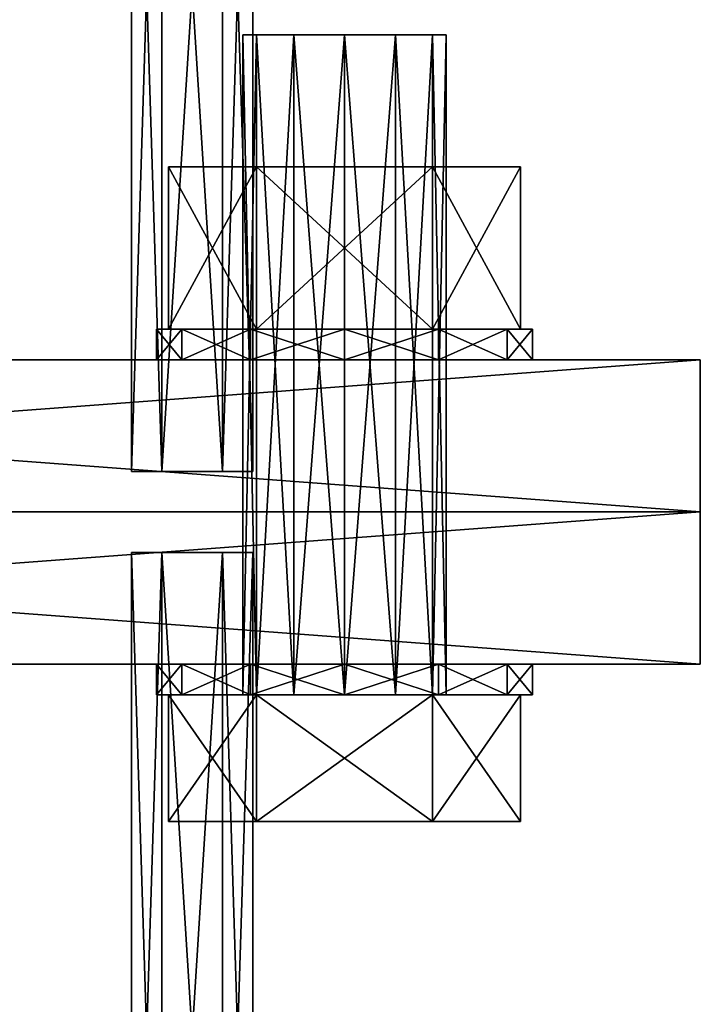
# Model space of a CAD drawing. Header units: millimetres. Extents: x 60485 to 71303, y 100 to 16900.
# Tile 779 of 1056: x 63233 to 63301, y 8451 to 8549. Entities that reach past the tile are written whole.
import ezdxf

# ---------------------------------------------------------------- set-up
doc = ezdxf.new("R2010")
doc.units = ezdxf.units.MM
for name, color, linetype in [('1', 7, 'Continuous'), ('13', 7, 'Continuous'), ('99', 7, 'Continuous')]:
    doc.layers.add(name, color=color, linetype=linetype)

msp = doc.modelspace()

# ---------------------------------------------------------------- meshes
at = {"layer": '1', "color": 7}
mesh = msp.add_polyface(dxfattribs=at)
corners = [(70799.993, 8399.999, 2949.999), (70799.993, 8399.999, -0.001), (62299.993, 8399.999, -0.001), (62299.993, 8399.999, 2949.999), (70799.993, 8599.999, -0.001), (62299.993, 8599.999, -0.001), (70799.993, 8599.999, 2949.999), (62299.993, 8599.999, 2949.999)]
mesh.append_faces([[corners[k] for k in face] for face in [(0, 2, 3, 3), (1, 5, 2, 2), (4, 7, 5, 5), (6, 3, 7, 7), (1, 6, 4, 4), (3, 5, 7, 7)]], dxfattribs={"vtx0": -1, "color": 7})
mesh.append_faces([[corners[k] for k in face] for face in [(0, 1, 2, 2), (1, 4, 5, 5), (4, 6, 7, 7), (6, 0, 3, 3), (1, 0, 6, 6), (3, 2, 5, 5)]], dxfattribs={"vtx2": -1, "vtx3": -1, "color": 7})
at = {"layer": '13', "color": 7}
mesh = msp.add_polyface(dxfattribs=at)
corners = [(63244.804, 8599, 2867), (63250, 8599, 2864), (63247, 8599, 2864.804), (63253, 8599, 2864.804), (63255.196, 8599, 2867), (63244, 8599, 2870), (63256, 8599, 2870), (63244.804, 8599, 2873), (63255.196, 8599, 2873), (63247, 8599, 2875.196), (63253, 8599, 2875.196), (63250, 8599, 2876), (63244.024, 8599, 2870), (63247.012, 8599, 2875.175), (63247.012, 8504, 2875.175), (63244.024, 8504, 2870), (63252.988, 8599, 2875.175), (63252.988, 8504, 2875.175), (63255.976, 8599, 2870), (63255.976, 8504, 2870), (63252.988, 8599, 2864.825), (63252.988, 8504, 2864.825), (63247.012, 8599, 2864.825), (63247.012, 8504, 2864.825), (63249.5, 8600, 2870), (63249.567, 8599, 2870.25), (63249.5, 8599, 2870), (63249.567, 8600, 2870.25), (63249.75, 8599, 2870.433), (63249.75, 8600, 2870.433), (63250, 8599, 2870.5), (63249.567, 8599, 2869.75), (63250, 8599, 2869.5), (63249.75, 8599, 2869.567), (63250.25, 8599, 2869.567), (63250.433, 8599, 2869.75), (63250.5, 8599, 2870), (63250.433, 8599, 2870.25), (63250.25, 8599, 2870.433)]
mesh.append_faces([[corners[k] for k in face] for face in [(0, 1, 2, 2), (10, 9, 11, 11), (12, 14, 15, 15), (13, 17, 14, 14), (16, 19, 17, 17), (18, 21, 19, 19), (20, 23, 21, 21), (22, 15, 23, 23), (13, 18, 16, 16), (20, 12, 22, 22), (15, 21, 23, 23), (19, 14, 17, 17), (24, 25, 26, 26), (27, 28, 25, 25), (29, 30, 28, 28), (31, 32, 33, 33), (37, 30, 38, 38)]], dxfattribs={"vtx0": -1, "color": 7})
mesh.append_faces([[corners[k] for k in face] for face in [(1, 0, 3, 3), (3, 0, 4, 4), (4, 5, 6, 6), (6, 7, 8, 8), (8, 9, 10, 10), (18, 12, 20, 20), (21, 15, 19, 19), (32, 31, 34, 34), (34, 26, 35, 35), (35, 25, 36, 36), (36, 28, 37, 37)]], dxfattribs={"vtx0": -1, "vtx1": -1, "color": 7})
mesh.append_faces([[corners[k] for k in face] for face in [(4, 0, 5, 5), (6, 5, 7, 7), (8, 7, 9, 9), (18, 13, 12, 12), (19, 15, 14, 14), (34, 31, 26, 26), (35, 26, 25, 25), (36, 25, 28, 28), (37, 28, 30, 30)]], dxfattribs={"vtx0": -1, "vtx2": -1, "vtx3": -1, "color": 7})
mesh.append_faces([[corners[k] for k in face] for face in [(12, 13, 14, 14), (13, 16, 17, 17), (16, 18, 19, 19), (18, 20, 21, 21), (20, 22, 23, 23), (22, 12, 15, 15)]], dxfattribs={"vtx2": -1, "vtx3": -1, "color": 7})
mesh = msp.add_polyface(dxfattribs=at)
corners = [(63256.34, 8547, 5577.872), (63255, 8482, 5582.872), (63256.34, 8482, 5577.872), (63255, 8547, 5582.872), (63256.34, 8482, 5587.872), (63255.75, 8485, 5566.851), (63248.979, 8485, 5573.622), (63248.979, 8482, 5573.622), (63255.75, 8482, 5566.851), (63246.5, 8485, 5582.872), (63246.5, 8482, 5582.872), (63248.979, 8485, 5592.122), (63248.979, 8482, 5592.122), (63255.75, 8485, 5598.894), (63255.75, 8482, 5598.894), (63274.25, 8485, 5566.851), (63281.021, 8485, 5573.622), (63256.34, 8547, 5517.872), (63255, 8482, 5522.872), (63256.34, 8482, 5517.872), (63255, 8547, 5522.872), (63256.34, 8482, 5527.872), (63255.75, 8485, 5506.851), (63248.979, 8485, 5513.622), (63248.979, 8482, 5513.622), (63255.75, 8482, 5506.851), (63246.5, 8485, 5522.872), (63246.5, 8482, 5522.872), (63248.979, 8485, 5532.122), (63248.979, 8482, 5532.122), (63255.75, 8485, 5538.894), (63255.75, 8482, 5538.894), (63281.021, 8485, 5513.622), (63256.34, 8547, 5457.872), (63255, 8482, 5462.872), (63256.34, 8482, 5457.872), (63255, 8547, 5462.872), (63256.34, 8482, 5467.872), (63255.75, 8485, 5446.851), (63248.979, 8485, 5453.622), (63248.979, 8482, 5453.622), (63246.5, 8485, 5462.872), (63246.5, 8482, 5462.872), (63248.979, 8485, 5472.122), (63248.979, 8482, 5472.122), (63255.75, 8485, 5478.894), (63255.75, 8482, 5478.894), (63281.021, 8485, 5453.622)]
mesh.append_faces([[corners[k] for k in face] for face in [(0, 1, 2, 2), (3, 4, 1, 1), (5, 7, 8, 8), (6, 10, 7, 7), (9, 12, 10, 10), (11, 14, 12, 12), (17, 18, 19, 19), (20, 21, 18, 18), (22, 24, 25, 25), (23, 27, 24, 24), (26, 29, 27, 27), (28, 31, 29, 29), (33, 34, 35, 35), (36, 37, 34, 34), (41, 44, 42, 42), (43, 46, 44, 44)]], dxfattribs={"vtx0": -1, "color": 7})
mesh.append_faces([[corners[k] for k in face] for face in [(5, 15, 6, 6), (6, 16, 9, 9), (23, 32, 26, 26), (39, 47, 41, 41)]], dxfattribs={"vtx0": -1, "vtx1": -1, "color": 7})
mesh.append_faces([[corners[k] for k in face] for face in [(5, 6, 7, 7), (6, 9, 10, 10), (9, 11, 12, 12), (11, 13, 14, 14), (22, 23, 24, 24), (23, 26, 27, 27), (26, 28, 29, 29), (28, 30, 31, 31), (38, 39, 40, 40), (39, 41, 42, 42), (41, 43, 44, 44), (43, 45, 46, 46)]], dxfattribs={"vtx2": -1, "vtx3": -1, "color": 7})
mesh = msp.add_polyface(dxfattribs=at)
corners = [(63265, 8547, 5572.872), (63260, 8482, 5574.212), (63265, 8482, 5572.872), (63260, 8547, 5574.212), (63256.34, 8482, 5577.872), (63256.34, 8547, 5587.872), (63260, 8482, 5591.533), (63256.34, 8482, 5587.872), (63260, 8547, 5591.533), (63265, 8482, 5592.872), (63265, 8485, 5564.372), (63255.75, 8485, 5566.851), (63255.75, 8482, 5566.851), (63265, 8482, 5564.372), (63255.75, 8485, 5598.894), (63265, 8485, 5601.372), (63265, 8482, 5601.372), (63255.75, 8482, 5598.894), (63274.25, 8485, 5566.851), (63246.5, 8485, 5582.872), (63283.5, 8485, 5582.872), (63248.979, 8485, 5592.122), (63281.021, 8485, 5592.122), (63274.25, 8485, 5598.894), (63265, 8547, 5512.872), (63260, 8482, 5514.212), (63265, 8482, 5512.872), (63260, 8547, 5514.212), (63256.34, 8482, 5517.872), (63256.34, 8547, 5527.872), (63260, 8482, 5531.533), (63256.34, 8482, 5527.872), (63260, 8547, 5531.533), (63265, 8482, 5532.872), (63265, 8485, 5504.372), (63255.75, 8485, 5506.851), (63255.75, 8482, 5506.851), (63265, 8482, 5504.372), (63255.75, 8485, 5538.894), (63265, 8485, 5541.372), (63265, 8482, 5541.372), (63255.75, 8482, 5538.894), (63274.25, 8485, 5506.851), (63248.979, 8485, 5513.622), (63246.5, 8485, 5522.872), (63283.5, 8485, 5522.872), (63248.979, 8485, 5532.122), (63281.021, 8485, 5532.122), (63265, 8547, 5452.872), (63260, 8482, 5454.212), (63265, 8482, 5452.872), (63260, 8547, 5454.212), (63256.34, 8482, 5457.872), (63256.34, 8547, 5467.872), (63260, 8482, 5471.533), (63256.34, 8482, 5467.872), (63260, 8547, 5471.533), (63265, 8482, 5472.872), (63265, 8485, 5444.372), (63255.75, 8485, 5446.851), (63255.75, 8482, 5446.851), (63255.75, 8485, 5478.894), (63265, 8485, 5481.372), (63265, 8482, 5481.372), (63255.75, 8482, 5478.894), (63274.25, 8485, 5446.851), (63248.979, 8485, 5453.622), (63246.5, 8485, 5462.872), (63283.5, 8485, 5462.872), (63248.979, 8485, 5472.122), (63281.021, 8485, 5472.122)]
mesh.append_faces([[corners[k] for k in face] for face in [(0, 1, 2, 2), (3, 4, 1, 1), (5, 6, 7, 7), (8, 9, 6, 6), (10, 12, 13, 13), (14, 16, 17, 17), (18, 11, 10, 10), (14, 23, 15, 15), (24, 25, 26, 26), (27, 28, 25, 25), (29, 30, 31, 31), (32, 33, 30, 30), (34, 36, 37, 37), (38, 40, 41, 41), (48, 49, 50, 50), (51, 52, 49, 49), (53, 54, 55, 55), (56, 57, 54, 54), (61, 63, 64, 64)]], dxfattribs={"vtx0": -1, "color": 7})
mesh.append_faces([[corners[k] for k in face] for face in [(19, 20, 21, 21), (21, 22, 14, 14), (35, 42, 43, 43), (44, 45, 46, 46), (46, 47, 38, 38), (59, 65, 66, 66), (67, 68, 69, 69), (69, 70, 61, 61)]], dxfattribs={"vtx0": -1, "vtx1": -1, "color": 7})
mesh.append_faces([[corners[k] for k in face] for face in [(10, 11, 12, 12), (14, 15, 16, 16), (34, 35, 36, 36), (38, 39, 40, 40), (58, 59, 60, 60), (61, 62, 63, 63)]], dxfattribs={"vtx2": -1, "vtx3": -1, "color": 7})
mesh = msp.add_polyface(dxfattribs=at)
corners = [(63275, 8547, 5582.872), (63273.66, 8482, 5577.872), (63275, 8482, 5582.872), (63273.66, 8547, 5587.872), (63273.66, 8482, 5587.872), (63283.5, 8485, 5582.872), (63281.021, 8485, 5573.622), (63281.021, 8482, 5573.622), (63283.5, 8482, 5582.872), (63274.25, 8485, 5566.851), (63274.25, 8482, 5566.851), (63274.25, 8485, 5598.894), (63281.021, 8485, 5592.122), (63281.021, 8482, 5592.122), (63274.25, 8482, 5598.894), (63246.5, 8485, 5582.872), (63248.979, 8485, 5592.122), (63275, 8547, 5522.872), (63273.66, 8482, 5517.872), (63275, 8482, 5522.872), (63273.66, 8547, 5527.872), (63273.66, 8482, 5527.872), (63283.5, 8485, 5522.872), (63281.021, 8485, 5513.622), (63281.021, 8482, 5513.622), (63283.5, 8482, 5522.872), (63274.25, 8485, 5506.851), (63274.25, 8482, 5506.851), (63274.25, 8485, 5538.894), (63281.021, 8485, 5532.122), (63281.021, 8482, 5532.122), (63274.25, 8482, 5538.894), (63246.5, 8485, 5522.872), (63248.979, 8485, 5532.122), (63275, 8547, 5462.872), (63273.66, 8482, 5457.872), (63275, 8482, 5462.872), (63273.66, 8547, 5457.872), (63270, 8482, 5454.212), (63273.66, 8547, 5467.872), (63273.66, 8482, 5467.872), (63283.5, 8485, 5462.872), (63281.021, 8485, 5453.622), (63281.021, 8482, 5453.622), (63274.25, 8485, 5446.851), (63274.25, 8482, 5446.851), (63274.25, 8485, 5478.894), (63281.021, 8485, 5472.122), (63281.021, 8482, 5472.122), (63283.5, 8482, 5462.872), (63246.5, 8485, 5462.872), (63248.979, 8485, 5472.122)]
mesh.append_faces([[corners[k] for k in face] for face in [(0, 1, 2, 2), (3, 2, 4, 4), (5, 7, 8, 8), (6, 10, 7, 7), (11, 13, 14, 14), (12, 8, 13, 13), (17, 18, 19, 19), (20, 19, 21, 21), (22, 24, 25, 25), (23, 27, 24, 24), (28, 30, 31, 31), (29, 25, 30, 30), (34, 35, 36, 36), (37, 38, 35, 35), (39, 36, 40, 40)]], dxfattribs={"vtx0": -1, "color": 7})
mesh.append_faces([[corners[k] for k in face] for face in [(15, 6, 5, 5), (16, 5, 12, 12), (32, 23, 22, 22), (33, 22, 29, 29), (50, 42, 41, 41), (51, 41, 47, 47)]], dxfattribs={"vtx0": -1, "vtx2": -1, "vtx3": -1, "color": 7})
mesh.append_faces([[corners[k] for k in face] for face in [(5, 6, 7, 7), (6, 9, 10, 10), (11, 12, 13, 13), (12, 5, 8, 8), (22, 23, 24, 24), (23, 26, 27, 27), (28, 29, 30, 30), (29, 22, 25, 25), (41, 42, 43, 43), (42, 44, 45, 45), (46, 47, 48, 48), (47, 41, 49, 49)]], dxfattribs={"vtx2": -1, "vtx3": -1, "color": 7})
mesh = msp.add_polyface(dxfattribs=at)
corners = [(63265, 8547, 5572.872), (63260, 8547, 5574.212), (63260, 8482, 5574.212), (63256.34, 8547, 5577.872), (63256.34, 8482, 5577.872), (63255, 8547, 5582.872), (63255, 8482, 5582.872), (63256.34, 8547, 5587.872), (63256.34, 8482, 5587.872), (63260, 8547, 5591.533), (63260, 8482, 5591.533), (63265, 8547, 5592.872), (63265, 8482, 5592.872), (63265, 8518, 5564.372), (63255.75, 8518, 5566.851), (63255.75, 8515, 5566.851), (63265, 8515, 5564.372), (63248.979, 8515, 5573.622), (63248.979, 8518, 5573.622), (63246.5, 8515, 5582.872), (63246.5, 8518, 5582.872), (63248.979, 8515, 5592.122), (63248.979, 8518, 5592.122), (63255.75, 8515, 5598.894), (63255.75, 8518, 5598.894), (63265, 8515, 5601.372), (63274.25, 8515, 5598.894), (63281.021, 8515, 5592.122), (63283.5, 8515, 5582.872), (63281.021, 8515, 5573.622), (63274.25, 8515, 5566.851), (63265, 8547, 5512.872), (63260, 8547, 5514.212), (63260, 8482, 5514.212), (63256.34, 8547, 5517.872), (63256.34, 8482, 5517.872), (63255, 8547, 5522.872), (63255, 8482, 5522.872), (63256.34, 8547, 5527.872), (63256.34, 8482, 5527.872), (63260, 8547, 5531.533), (63260, 8482, 5531.533), (63265, 8547, 5532.872), (63265, 8482, 5532.872), (63265, 8518, 5504.372), (63255.75, 8518, 5506.851), (63255.75, 8515, 5506.851), (63265, 8515, 5504.372), (63248.979, 8518, 5513.622), (63248.979, 8515, 5513.622), (63246.5, 8518, 5522.872), (63246.5, 8515, 5522.872), (63248.979, 8518, 5532.122), (63248.979, 8515, 5532.122), (63255.75, 8518, 5538.894), (63255.75, 8515, 5538.894), (63265, 8518, 5541.372), (63265, 8515, 5541.372), (63281.021, 8515, 5532.122), (63283.5, 8515, 5522.872), (63281.021, 8515, 5513.622), (63274.25, 8515, 5506.851), (63265, 8547, 5452.872), (63260, 8547, 5454.212), (63260, 8482, 5454.212), (63256.34, 8547, 5457.872), (63256.34, 8482, 5457.872), (63255, 8547, 5462.872), (63255, 8482, 5462.872), (63256.34, 8547, 5467.872), (63256.34, 8482, 5467.872), (63260, 8547, 5471.533), (63260, 8482, 5471.533), (63265, 8547, 5472.872), (63265, 8482, 5472.872), (63265, 8518, 5444.372), (63255.75, 8518, 5446.851), (63255.75, 8515, 5446.851), (63265, 8515, 5444.372), (63248.979, 8518, 5453.622), (63248.979, 8515, 5453.622), (63246.5, 8518, 5462.872), (63246.5, 8515, 5462.872), (63248.979, 8518, 5472.122), (63248.979, 8515, 5472.122), (63255.75, 8518, 5478.894), (63255.75, 8515, 5478.894), (63265, 8518, 5481.372), (63265, 8515, 5481.372), (63281.021, 8515, 5472.122), (63283.5, 8515, 5462.872), (63281.021, 8515, 5453.622), (63274.25, 8515, 5446.851)]
mesh.append_faces([[corners[k] for k in face] for face in [(13, 15, 16, 16), (14, 17, 15, 15), (18, 19, 17, 17), (20, 21, 19, 19), (22, 23, 21, 21), (24, 25, 23, 23), (26, 23, 25, 25), (15, 30, 16, 16), (44, 46, 47, 47), (45, 49, 46, 46), (48, 51, 49, 49), (50, 53, 51, 51), (52, 55, 53, 53), (54, 57, 55, 55), (75, 77, 78, 78), (76, 80, 77, 77), (79, 82, 80, 80), (81, 84, 82, 82), (83, 86, 84, 84), (85, 88, 86, 86)]], dxfattribs={"vtx0": -1, "color": 7})
mesh.append_faces([[corners[k] for k in face] for face in [(23, 27, 21, 21), (21, 28, 19, 19), (19, 29, 17, 17), (17, 30, 15, 15), (55, 58, 53, 53), (53, 59, 51, 51), (51, 60, 49, 49), (49, 61, 46, 46), (88, 89, 86, 86), (86, 89, 84, 84), (84, 90, 82, 82), (82, 91, 80, 80), (80, 92, 77, 77)]], dxfattribs={"vtx0": -1, "vtx1": -1, "color": 7})
mesh.append_faces([[corners[k] for k in face] for face in [(0, 1, 2, 2), (1, 3, 4, 4), (3, 5, 6, 6), (5, 7, 8, 8), (7, 9, 10, 10), (9, 11, 12, 12), (13, 14, 15, 15), (31, 32, 33, 33), (32, 34, 35, 35), (34, 36, 37, 37), (36, 38, 39, 39), (38, 40, 41, 41), (40, 42, 43, 43), (44, 45, 46, 46), (45, 48, 49, 49), (48, 50, 51, 51), (50, 52, 53, 53), (52, 54, 55, 55), (54, 56, 57, 57), (62, 63, 64, 64), (63, 65, 66, 66), (65, 67, 68, 68), (67, 69, 70, 70), (69, 71, 72, 72), (71, 73, 74, 74), (75, 76, 77, 77), (76, 79, 80, 80), (79, 81, 82, 82), (81, 83, 84, 84), (83, 85, 86, 86), (85, 87, 88, 88)]], dxfattribs={"vtx2": -1, "vtx3": -1, "color": 7})
mesh = msp.add_polyface(dxfattribs=at)
corners = [(63275, 8547, 5582.872), (63273.66, 8547, 5577.872), (63273.66, 8482, 5577.872), (63270, 8547, 5574.212), (63270, 8482, 5574.212), (63265, 8547, 5572.872), (63265, 8482, 5572.872), (63265, 8547, 5592.872), (63270, 8547, 5591.533), (63270, 8482, 5591.533), (63273.66, 8547, 5587.872), (63273.66, 8482, 5587.872), (63275, 8482, 5582.872), (63283.5, 8518, 5582.872), (63281.021, 8515, 5573.622), (63283.5, 8515, 5582.872), (63281.021, 8518, 5573.622), (63274.25, 8515, 5566.851), (63274.25, 8518, 5566.851), (63265, 8518, 5564.372), (63265, 8515, 5564.372), (63265, 8518, 5601.372), (63274.25, 8515, 5598.894), (63265, 8515, 5601.372), (63274.25, 8518, 5598.894), (63281.021, 8515, 5592.122), (63281.021, 8518, 5592.122), (63255.75, 8515, 5598.894), (63248.979, 8515, 5592.122), (63246.5, 8515, 5582.872), (63248.979, 8515, 5573.622), (63275, 8547, 5522.872), (63273.66, 8547, 5517.872), (63273.66, 8482, 5517.872), (63270, 8547, 5514.212), (63270, 8482, 5514.212), (63265, 8547, 5512.872), (63265, 8482, 5512.872), (63265, 8547, 5532.872), (63270, 8547, 5531.533), (63270, 8482, 5531.533), (63273.66, 8547, 5527.872), (63273.66, 8482, 5527.872), (63275, 8482, 5522.872), (63283.5, 8518, 5522.872), (63281.021, 8518, 5513.622), (63281.021, 8515, 5513.622), (63283.5, 8515, 5522.872), (63274.25, 8518, 5506.851), (63274.25, 8515, 5506.851), (63265, 8518, 5504.372), (63265, 8515, 5504.372), (63265, 8518, 5541.372), (63274.25, 8518, 5538.894), (63274.25, 8515, 5538.894), (63265, 8515, 5541.372), (63281.021, 8518, 5532.122), (63281.021, 8515, 5532.122), (63255.75, 8515, 5538.894), (63248.979, 8515, 5532.122), (63246.5, 8515, 5522.872), (63248.979, 8515, 5513.622), (63255.75, 8515, 5506.851), (63275, 8547, 5462.872), (63273.66, 8547, 5457.872), (63273.66, 8482, 5457.872), (63270, 8547, 5454.212), (63270, 8482, 5454.212), (63265, 8547, 5452.872), (63265, 8482, 5452.872), (63265, 8547, 5472.872), (63270, 8547, 5471.533), (63270, 8482, 5471.533), (63273.66, 8547, 5467.872), (63273.66, 8482, 5467.872), (63275, 8482, 5462.872), (63283.5, 8518, 5462.872), (63281.021, 8518, 5453.622), (63281.021, 8515, 5453.622), (63283.5, 8515, 5462.872), (63274.25, 8518, 5446.851), (63274.25, 8515, 5446.851), (63265, 8518, 5444.372), (63265, 8515, 5444.372), (63265, 8518, 5481.372), (63274.25, 8518, 5478.894), (63274.25, 8515, 5478.894), (63265, 8515, 5481.372), (63281.021, 8518, 5472.122), (63281.021, 8515, 5472.122), (63248.979, 8515, 5472.122), (63246.5, 8515, 5462.872), (63248.979, 8515, 5453.622), (63255.75, 8515, 5446.851)]
mesh.append_faces([[corners[k] for k in face] for face in [(13, 14, 15, 15), (16, 17, 14, 14), (18, 20, 17, 17), (21, 22, 23, 23), (24, 25, 22, 22), (26, 15, 25, 25), (44, 46, 47, 47), (45, 49, 46, 46), (48, 51, 49, 49), (52, 54, 55, 55), (53, 57, 54, 54), (56, 47, 57, 57), (54, 58, 55, 55), (62, 49, 51, 51), (76, 78, 79, 79), (77, 81, 78, 78), (80, 83, 81, 81), (84, 86, 87, 87), (85, 89, 86, 86), (88, 79, 89, 89), (89, 87, 86, 86), (93, 81, 83, 83)]], dxfattribs={"vtx0": -1, "color": 7})
mesh.append_faces([[corners[k] for k in face] for face in [(27, 22, 25, 25), (28, 25, 15, 15), (29, 15, 14, 14), (30, 14, 17, 17), (58, 54, 57, 57), (59, 57, 47, 47), (60, 47, 46, 46), (61, 46, 49, 49), (90, 89, 79, 79), (91, 79, 78, 78), (92, 78, 81, 81)]], dxfattribs={"vtx0": -1, "vtx2": -1, "vtx3": -1, "color": 7})
mesh.append_faces([[corners[k] for k in face] for face in [(0, 1, 2, 2), (1, 3, 4, 4), (3, 5, 6, 6), (7, 8, 9, 9), (8, 10, 11, 11), (10, 0, 12, 12), (18, 19, 20, 20), (31, 32, 33, 33), (32, 34, 35, 35), (34, 36, 37, 37), (38, 39, 40, 40), (39, 41, 42, 42), (41, 31, 43, 43), (44, 45, 46, 46), (45, 48, 49, 49), (48, 50, 51, 51), (52, 53, 54, 54), (53, 56, 57, 57), (56, 44, 47, 47), (63, 64, 65, 65), (64, 66, 67, 67), (66, 68, 69, 69), (70, 71, 72, 72), (71, 73, 74, 74), (73, 63, 75, 75), (76, 77, 78, 78), (77, 80, 81, 81), (80, 82, 83, 83), (84, 85, 86, 86), (85, 88, 89, 89), (88, 76, 79, 79)]], dxfattribs={"vtx2": -1, "vtx3": -1, "color": 7})
mesh = msp.add_polyface(dxfattribs=at)
corners = [(63270, 8547, 5574.212), (63260, 8547, 5574.212), (63265, 8547, 5572.872), (63256.34, 8547, 5577.872), (63273.66, 8547, 5577.872), (63255, 8547, 5582.872), (63275, 8547, 5582.872), (63256.34, 8547, 5587.872), (63273.66, 8547, 5587.872), (63260, 8547, 5591.533), (63270, 8547, 5591.533), (63265, 8547, 5592.872), (63273.66, 8534, 5567.872), (63256.34, 8534, 5567.872), (63256.34, 8518, 5567.872), (63247.679, 8534, 5582.872), (63247.679, 8518, 5582.872), (63256.34, 8534, 5597.872), (63256.34, 8518, 5597.872), (63273.66, 8518, 5597.872), (63282.321, 8534, 5582.872), (63270, 8547, 5514.212), (63260, 8547, 5514.212), (63265, 8547, 5512.872), (63256.34, 8547, 5517.872), (63273.66, 8547, 5517.872), (63255, 8547, 5522.872), (63275, 8547, 5522.872), (63256.34, 8547, 5527.872), (63273.66, 8547, 5527.872), (63260, 8547, 5531.533), (63270, 8547, 5531.533), (63265, 8547, 5532.872), (63273.66, 8534, 5507.872), (63256.34, 8534, 5507.872), (63256.34, 8518, 5507.872), (63247.679, 8534, 5522.872), (63247.679, 8518, 5522.872), (63256.34, 8534, 5537.872), (63256.34, 8518, 5537.872), (63282.321, 8534, 5522.872), (63260, 8547, 5454.212), (63270, 8547, 5454.212), (63256.34, 8547, 5457.872), (63273.66, 8547, 5457.872), (63255, 8547, 5462.872), (63275, 8547, 5462.872), (63256.34, 8547, 5467.872), (63273.66, 8547, 5467.872), (63260, 8547, 5471.533), (63273.66, 8534, 5447.872), (63256.34, 8534, 5447.872), (63256.34, 8518, 5447.872), (63247.679, 8534, 5462.872), (63247.679, 8518, 5462.872), (63256.34, 8534, 5477.872), (63256.34, 8518, 5477.872), (63282.321, 8534, 5462.872)]
mesh.append_faces([[corners[k] for k in face] for face in [(0, 1, 2, 2), (9, 10, 11, 11), (15, 18, 16, 16), (17, 19, 18, 18), (12, 15, 13, 13), (21, 22, 23, 23), (30, 31, 32, 32), (33, 36, 34, 34), (50, 53, 51, 51)]], dxfattribs={"vtx0": -1, "color": 7})
mesh.append_faces([[corners[k] for k in face] for face in [(1, 0, 3, 3), (3, 4, 5, 5), (5, 6, 7, 7), (7, 8, 9, 9), (15, 20, 17, 17), (22, 21, 24, 24), (24, 25, 26, 26), (26, 27, 28, 28), (28, 29, 30, 30), (36, 40, 38, 38), (41, 42, 43, 43), (43, 44, 45, 45), (45, 46, 47, 47), (47, 48, 49, 49), (53, 57, 55, 55)]], dxfattribs={"vtx0": -1, "vtx1": -1, "color": 7})
mesh.append_faces([[corners[k] for k in face] for face in [(12, 13, 14, 14), (13, 15, 16, 16), (15, 17, 18, 18), (33, 34, 35, 35), (34, 36, 37, 37), (36, 38, 39, 39), (50, 51, 52, 52), (51, 53, 54, 54), (53, 55, 56, 56)]], dxfattribs={"vtx2": -1, "vtx3": -1, "color": 7})
mesh = msp.add_polyface(dxfattribs=at)
corners = [(63256.34, 8547, 5577.872), (63270, 8547, 5574.212), (63273.66, 8547, 5577.872), (63255, 8547, 5582.872), (63275, 8547, 5582.872), (63256.34, 8547, 5587.872), (63273.66, 8547, 5587.872), (63260, 8547, 5591.533), (63270, 8547, 5591.533), (63282.321, 8534, 5582.872), (63273.66, 8534, 5567.872), (63273.66, 8518, 5567.872), (63282.321, 8518, 5582.872), (63256.34, 8518, 5567.872), (63256.34, 8534, 5597.872), (63273.66, 8534, 5597.872), (63273.66, 8518, 5597.872), (63247.679, 8534, 5582.872), (63256.34, 8547, 5517.872), (63270, 8547, 5514.212), (63273.66, 8547, 5517.872), (63255, 8547, 5522.872), (63275, 8547, 5522.872), (63256.34, 8547, 5527.872), (63273.66, 8547, 5527.872), (63260, 8547, 5531.533), (63270, 8547, 5531.533), (63282.321, 8534, 5522.872), (63273.66, 8534, 5507.872), (63273.66, 8518, 5507.872), (63256.34, 8534, 5537.872), (63273.66, 8534, 5537.872), (63273.66, 8518, 5537.872), (63282.321, 8518, 5522.872), (63247.679, 8534, 5522.872), (63270, 8547, 5454.212), (63260, 8547, 5454.212), (63265, 8547, 5452.872), (63256.34, 8547, 5457.872), (63273.66, 8547, 5457.872), (63255, 8547, 5462.872), (63275, 8547, 5462.872), (63256.34, 8547, 5467.872), (63273.66, 8547, 5467.872), (63260, 8547, 5471.533), (63270, 8547, 5471.533), (63265, 8547, 5472.872), (63282.321, 8534, 5462.872), (63273.66, 8534, 5447.872), (63273.66, 8518, 5447.872), (63256.34, 8534, 5477.872), (63273.66, 8534, 5477.872), (63273.66, 8518, 5477.872), (63282.321, 8518, 5462.872), (63247.679, 8534, 5462.872)]
mesh.append_faces([[corners[k] for k in face] for face in [(9, 11, 12, 12), (10, 13, 11, 11), (15, 12, 16, 16), (14, 9, 15, 15), (31, 33, 32, 32), (30, 27, 31, 31), (35, 36, 37, 37), (44, 45, 46, 46), (50, 47, 51, 51)]], dxfattribs={"vtx0": -1, "color": 7})
mesh.append_faces([[corners[k] for k in face] for face in [(0, 1, 2, 2), (3, 2, 4, 4), (5, 4, 6, 6), (7, 6, 8, 8), (17, 10, 9, 9), (18, 19, 20, 20), (21, 20, 22, 22), (23, 22, 24, 24), (25, 24, 26, 26), (34, 28, 27, 27), (38, 35, 39, 39), (40, 39, 41, 41), (42, 41, 43, 43), (44, 43, 45, 45), (54, 48, 47, 47)]], dxfattribs={"vtx0": -1, "vtx2": -1, "vtx3": -1, "color": 7})
mesh.append_faces([[corners[k] for k in face] for face in [(9, 10, 11, 11), (14, 15, 16, 16), (15, 9, 12, 12), (27, 28, 29, 29), (30, 31, 32, 32), (31, 27, 33, 33), (47, 48, 49, 49), (50, 51, 52, 52), (51, 47, 53, 53)]], dxfattribs={"vtx2": -1, "vtx3": -1, "color": 7})
mesh = msp.add_polyface(dxfattribs=at)
corners = [(63273.66, 8547, 5577.872), (63270, 8482, 5574.212), (63273.66, 8482, 5577.872), (63270, 8547, 5574.212), (63265, 8482, 5572.872), (63265, 8547, 5592.872), (63270, 8482, 5591.533), (63265, 8482, 5592.872), (63270, 8547, 5591.533), (63273.66, 8482, 5587.872), (63274.25, 8485, 5566.851), (63265, 8485, 5564.372), (63265, 8482, 5564.372), (63274.25, 8482, 5566.851), (63265, 8485, 5601.372), (63274.25, 8485, 5598.894), (63274.25, 8482, 5598.894), (63265, 8482, 5601.372), (63248.979, 8485, 5573.622), (63281.021, 8485, 5573.622), (63255.75, 8485, 5598.894), (63281.021, 8485, 5592.122), (63273.66, 8547, 5517.872), (63270, 8482, 5514.212), (63273.66, 8482, 5517.872), (63270, 8547, 5514.212), (63265, 8482, 5512.872), (63265, 8547, 5532.872), (63270, 8482, 5531.533), (63265, 8482, 5532.872), (63270, 8547, 5531.533), (63273.66, 8482, 5527.872), (63274.25, 8485, 5506.851), (63265, 8485, 5504.372), (63265, 8482, 5504.372), (63274.25, 8482, 5506.851), (63265, 8485, 5541.372), (63274.25, 8485, 5538.894), (63274.25, 8482, 5538.894), (63265, 8482, 5541.372), (63255.75, 8485, 5506.851), (63248.979, 8485, 5513.622), (63281.021, 8485, 5513.622), (63255.75, 8485, 5538.894), (63281.021, 8485, 5532.122), (63270, 8547, 5454.212), (63265, 8482, 5452.872), (63270, 8482, 5454.212), (63265, 8547, 5472.872), (63270, 8482, 5471.533), (63265, 8482, 5472.872), (63270, 8547, 5471.533), (63273.66, 8482, 5467.872), (63274.25, 8485, 5446.851), (63265, 8485, 5444.372), (63265, 8482, 5444.372), (63265, 8485, 5481.372), (63274.25, 8485, 5478.894), (63274.25, 8482, 5478.894), (63265, 8482, 5481.372), (63255.75, 8485, 5446.851), (63248.979, 8485, 5453.622), (63281.021, 8485, 5453.622), (63255.75, 8485, 5478.894), (63281.021, 8485, 5472.122)]
mesh.append_faces([[corners[k] for k in face] for face in [(0, 1, 2, 2), (3, 4, 1, 1), (5, 6, 7, 7), (8, 9, 6, 6), (10, 12, 13, 13), (14, 16, 17, 17), (22, 23, 24, 24), (25, 26, 23, 23), (27, 28, 29, 29), (30, 31, 28, 28), (32, 34, 35, 35), (36, 38, 39, 39), (32, 40, 33, 33), (43, 37, 36, 36), (45, 46, 47, 47), (48, 49, 50, 50), (51, 52, 49, 49), (56, 58, 59, 59), (53, 60, 54, 54), (63, 57, 56, 56)]], dxfattribs={"vtx0": -1, "color": 7})
mesh.append_faces([[corners[k] for k in face] for face in [(18, 10, 19, 19), (20, 21, 15, 15), (41, 32, 42, 42), (43, 44, 37, 37), (61, 53, 62, 62), (63, 64, 57, 57)]], dxfattribs={"vtx0": -1, "vtx2": -1, "vtx3": -1, "color": 7})
mesh.append_faces([[corners[k] for k in face] for face in [(10, 11, 12, 12), (14, 15, 16, 16), (32, 33, 34, 34), (36, 37, 38, 38), (53, 54, 55, 55), (56, 57, 58, 58)]], dxfattribs={"vtx2": -1, "vtx3": -1, "color": 7})
mesh = msp.add_polyface(dxfattribs=at)
corners = [(63256.34, 8534, 5567.872), (63247.679, 8518, 5582.872), (63256.34, 8518, 5567.872), (63256.34, 8518, 5597.872), (63273.66, 8518, 5567.872), (63255.75, 8518, 5566.851), (63248.979, 8518, 5573.622), (63248.979, 8515, 5573.622), (63246.5, 8518, 5582.872), (63246.5, 8515, 5582.872), (63248.979, 8518, 5592.122), (63248.979, 8515, 5592.122), (63255.75, 8518, 5598.894), (63255.75, 8515, 5598.894), (63265, 8518, 5601.372), (63265, 8515, 5601.372), (63274.25, 8518, 5566.851), (63265, 8518, 5564.372), (63281.021, 8518, 5573.622), (63283.5, 8518, 5582.872), (63281.021, 8518, 5592.122), (63274.25, 8518, 5598.894), (63256.34, 8534, 5507.872), (63247.679, 8518, 5522.872), (63256.34, 8518, 5507.872), (63247.679, 8534, 5522.872), (63256.34, 8518, 5537.872), (63256.34, 8534, 5537.872), (63273.66, 8518, 5537.872), (63273.66, 8518, 5507.872), (63255.75, 8518, 5506.851), (63274.25, 8518, 5506.851), (63248.979, 8518, 5513.622), (63281.021, 8518, 5513.622), (63246.5, 8518, 5522.872), (63283.5, 8518, 5522.872), (63248.979, 8518, 5532.122), (63281.021, 8518, 5532.122), (63255.75, 8518, 5538.894), (63256.34, 8534, 5447.872), (63247.679, 8518, 5462.872), (63256.34, 8518, 5447.872), (63247.679, 8534, 5462.872), (63256.34, 8518, 5477.872), (63256.34, 8534, 5477.872), (63273.66, 8518, 5477.872), (63273.66, 8518, 5447.872), (63255.75, 8518, 5446.851), (63274.25, 8518, 5446.851), (63248.979, 8518, 5453.622), (63281.021, 8518, 5453.622), (63246.5, 8518, 5462.872), (63283.5, 8518, 5462.872), (63248.979, 8518, 5472.122), (63281.021, 8518, 5472.122), (63255.75, 8518, 5478.894)]
mesh.append_faces([[corners[k] for k in face] for face in [(0, 1, 2, 2), (1, 4, 2, 2), (16, 5, 17, 17), (12, 21, 14, 14), (22, 23, 24, 24), (25, 26, 23, 23), (27, 28, 26, 26), (23, 29, 24, 24), (39, 40, 41, 41), (42, 43, 40, 40), (44, 45, 43, 43), (40, 46, 41, 41)]], dxfattribs={"vtx0": -1, "color": 7})
mesh.append_faces([[corners[k] for k in face] for face in [(3, 4, 1, 1), (5, 16, 6, 6), (6, 18, 8, 8), (8, 19, 10, 10), (10, 20, 12, 12), (26, 29, 23, 23), (30, 31, 32, 32), (32, 33, 34, 34), (34, 35, 36, 36), (36, 37, 38, 38), (43, 46, 40, 40), (47, 48, 49, 49), (49, 50, 51, 51), (51, 52, 53, 53), (53, 54, 55, 55)]], dxfattribs={"vtx0": -1, "vtx1": -1, "color": 7})
mesh.append_faces([[corners[k] for k in face] for face in [(5, 6, 7, 7), (6, 8, 9, 9), (8, 10, 11, 11), (10, 12, 13, 13), (12, 14, 15, 15)]], dxfattribs={"vtx2": -1, "vtx3": -1, "color": 7})
mesh = msp.add_polyface(dxfattribs=at)
corners = [(63282.321, 8518, 5582.872), (63256.34, 8518, 5597.872), (63273.66, 8518, 5597.872), (63273.66, 8518, 5567.872), (63283.5, 8518, 5582.872), (63281.021, 8518, 5573.622), (63281.021, 8515, 5573.622), (63274.25, 8518, 5566.851), (63274.25, 8515, 5566.851), (63265, 8518, 5601.372), (63274.25, 8518, 5598.894), (63274.25, 8515, 5598.894), (63281.021, 8518, 5592.122), (63281.021, 8515, 5592.122), (63283.5, 8515, 5582.872), (63248.979, 8518, 5573.622), (63246.5, 8518, 5582.872), (63248.979, 8518, 5592.122), (63255.75, 8518, 5598.894), (63282.321, 8534, 5522.872), (63273.66, 8518, 5507.872), (63282.321, 8518, 5522.872), (63273.66, 8534, 5507.872), (63256.34, 8518, 5507.872), (63256.34, 8518, 5537.872), (63273.66, 8518, 5537.872), (63274.25, 8518, 5506.851), (63255.75, 8518, 5506.851), (63265, 8518, 5504.372), (63248.979, 8518, 5513.622), (63281.021, 8518, 5513.622), (63246.5, 8518, 5522.872), (63283.5, 8518, 5522.872), (63248.979, 8518, 5532.122), (63281.021, 8518, 5532.122), (63255.75, 8518, 5538.894), (63274.25, 8518, 5538.894), (63265, 8518, 5541.372), (63282.321, 8534, 5462.872), (63273.66, 8518, 5447.872), (63282.321, 8518, 5462.872), (63273.66, 8534, 5447.872), (63256.34, 8518, 5447.872), (63273.66, 8534, 5477.872), (63273.66, 8518, 5477.872), (63256.34, 8518, 5477.872), (63274.25, 8518, 5446.851), (63255.75, 8518, 5446.851), (63265, 8518, 5444.372), (63248.979, 8518, 5453.622), (63281.021, 8518, 5453.622), (63246.5, 8518, 5462.872), (63283.5, 8518, 5462.872), (63248.979, 8518, 5472.122), (63281.021, 8518, 5472.122), (63255.75, 8518, 5478.894), (63274.25, 8518, 5478.894), (63265, 8518, 5481.372)]
mesh.append_faces([[corners[k] for k in face] for face in [(0, 1, 2, 2), (19, 20, 21, 21), (22, 23, 20, 20), (21, 24, 25, 25), (26, 27, 28, 28), (35, 36, 37, 37), (38, 39, 40, 40), (41, 42, 39, 39), (43, 40, 44, 44), (40, 45, 44, 44), (46, 47, 48, 48), (55, 56, 57, 57)]], dxfattribs={"vtx0": -1, "color": 7})
mesh.append_faces([[corners[k] for k in face] for face in [(1, 0, 3, 3), (15, 7, 5, 5), (16, 5, 4, 4), (17, 4, 12, 12), (18, 12, 10, 10), (24, 21, 20, 20), (29, 26, 30, 30), (31, 30, 32, 32), (33, 32, 34, 34), (35, 34, 36, 36), (45, 40, 39, 39), (49, 46, 50, 50), (51, 50, 52, 52), (53, 52, 54, 54), (55, 54, 56, 56)]], dxfattribs={"vtx0": -1, "vtx2": -1, "vtx3": -1, "color": 7})
mesh.append_faces([[corners[k] for k in face] for face in [(4, 5, 6, 6), (5, 7, 8, 8), (9, 10, 11, 11), (10, 12, 13, 13), (12, 4, 14, 14)]], dxfattribs={"vtx2": -1, "vtx3": -1, "color": 7})
mesh = msp.add_polyface(dxfattribs=at)
corners = [(63253, 8401, 2864.804), (63247, 8401, 2864.804), (63250, 8401, 2864), (63255.196, 8401, 2867), (63244.804, 8401, 2867), (63256, 8401, 2870), (63244, 8401, 2870), (63255.196, 8401, 2873), (63244.804, 8401, 2873), (63253, 8401, 2875.196), (63247, 8401, 2875.196), (63250, 8401, 2876), (63255.976, 8401, 2870), (63252.988, 8401, 2875.175), (63252.988, 8496, 2875.175), (63255.976, 8496, 2870), (63247.012, 8401, 2875.175), (63247.012, 8496, 2875.175), (63244.024, 8401, 2870), (63244.024, 8496, 2870), (63247.012, 8401, 2864.825), (63247.012, 8496, 2864.825), (63252.988, 8401, 2864.825), (63252.988, 8496, 2864.825), (63250, 8400, 2869.5), (63250.25, 8401, 2869.567), (63250, 8401, 2869.5), (63250.25, 8400, 2869.567), (63250.433, 8401, 2869.75), (63250.433, 8400, 2869.75), (63250.5, 8401, 2870), (63249.75, 8401, 2869.567), (63249.567, 8401, 2869.75), (63250.433, 8401, 2870.25), (63249.5, 8401, 2870), (63250.25, 8401, 2870.433), (63249.567, 8401, 2870.25), (63250, 8401, 2870.5), (63249.75, 8401, 2870.433)]
mesh.append_faces([[corners[k] for k in face] for face in [(0, 1, 2, 2), (10, 9, 11, 11), (12, 14, 15, 15), (13, 17, 14, 14), (16, 19, 17, 17), (18, 21, 19, 19), (20, 23, 21, 21), (22, 15, 23, 23), (13, 18, 16, 16), (20, 12, 22, 22), (15, 21, 23, 23), (19, 14, 17, 17), (24, 25, 26, 26), (27, 28, 25, 25), (29, 30, 28, 28), (28, 26, 25, 25), (36, 37, 38, 38)]], dxfattribs={"vtx0": -1, "color": 7})
mesh.append_faces([[corners[k] for k in face] for face in [(1, 3, 4, 4), (4, 5, 6, 6), (6, 7, 8, 8), (8, 9, 10, 10), (18, 12, 20, 20), (21, 15, 19, 19), (26, 28, 31, 31), (31, 30, 32, 32), (32, 33, 34, 34), (34, 35, 36, 36)]], dxfattribs={"vtx0": -1, "vtx1": -1, "color": 7})
mesh.append_faces([[corners[k] for k in face] for face in [(1, 0, 3, 3), (4, 3, 5, 5), (6, 5, 7, 7), (8, 7, 9, 9), (18, 13, 12, 12), (19, 15, 14, 14), (31, 28, 30, 30), (32, 30, 33, 33), (34, 33, 35, 35), (36, 35, 37, 37)]], dxfattribs={"vtx0": -1, "vtx2": -1, "vtx3": -1, "color": 7})
mesh.append_faces([[corners[k] for k in face] for face in [(12, 13, 14, 14), (13, 16, 17, 17), (16, 18, 19, 19), (18, 20, 21, 21), (20, 22, 23, 23), (22, 12, 15, 15)]], dxfattribs={"vtx2": -1, "vtx3": -1, "color": 7})
mesh = msp.add_polyface(dxfattribs=at)
corners = [(63270, 8482, 5591.533), (63260, 8482, 5591.533), (63265, 8482, 5592.872), (63275, 8482, 5582.872), (63256.34, 8482, 5587.872), (63273.66, 8482, 5577.872), (63255, 8482, 5582.872), (63270, 8482, 5574.212), (63256.34, 8482, 5577.872), (63265, 8482, 5572.872), (63260, 8482, 5574.212), (63273.66, 8482, 5567.872), (63256.34, 8482, 5567.872), (63256.34, 8469.5, 5567.872), (63247.679, 8482, 5582.872), (63247.679, 8469.5, 5582.872), (63256.34, 8482, 5597.872), (63256.34, 8469.5, 5597.872), (63273.66, 8469.5, 5597.872), (63273.66, 8469.5, 5567.872), (63274.25, 8482, 5598.894), (63255.75, 8482, 5598.894), (63265, 8482, 5601.372), (63281.021, 8482, 5592.122), (63248.979, 8482, 5592.122), (63283.5, 8482, 5582.872), (63246.5, 8482, 5582.872), (63281.021, 8482, 5573.622), (63248.979, 8482, 5573.622), (63274.25, 8482, 5566.851), (63255.75, 8482, 5566.851), (63265, 8482, 5564.372), (63265, 8482, 5532.872), (63273.66, 8482, 5527.872), (63260, 8482, 5531.533), (63256.34, 8482, 5527.872), (63273.66, 8482, 5517.872), (63255, 8482, 5522.872), (63270, 8482, 5514.212), (63256.34, 8482, 5517.872), (63260, 8482, 5514.212), (63265, 8482, 5512.872), (63273.66, 8482, 5507.872), (63256.34, 8482, 5507.872), (63256.34, 8469.5, 5507.872), (63247.679, 8482, 5522.872), (63247.679, 8469.5, 5522.872), (63256.34, 8482, 5537.872), (63256.34, 8469.5, 5537.872), (63273.66, 8469.5, 5537.872), (63282.321, 8482, 5522.872), (63273.66, 8469.5, 5507.872), (63255.75, 8482, 5538.894), (63281.021, 8482, 5532.122), (63248.979, 8482, 5532.122), (63283.5, 8482, 5522.872), (63246.5, 8482, 5522.872), (63281.021, 8482, 5513.622), (63248.979, 8482, 5513.622), (63274.25, 8482, 5506.851), (63255.75, 8482, 5506.851), (63265, 8482, 5472.872), (63273.66, 8482, 5467.872), (63260, 8482, 5471.533), (63256.34, 8482, 5467.872), (63273.66, 8482, 5457.872), (63255, 8482, 5462.872), (63270, 8482, 5454.212), (63256.34, 8482, 5457.872), (63260, 8482, 5454.212), (63273.66, 8482, 5447.872), (63256.34, 8482, 5447.872), (63256.34, 8469.5, 5447.872), (63247.679, 8482, 5462.872), (63247.679, 8469.5, 5462.872), (63256.34, 8482, 5477.872), (63256.34, 8469.5, 5477.872), (63273.66, 8469.5, 5477.872), (63282.321, 8482, 5462.872), (63273.66, 8469.5, 5447.872), (63265, 8485, 5444.372), (63255.75, 8482, 5446.851), (63265, 8482, 5444.372), (63255.75, 8485, 5446.851), (63248.979, 8482, 5453.622), (63248.979, 8485, 5453.622), (63246.5, 8482, 5462.872), (63255.75, 8482, 5478.894), (63281.021, 8482, 5472.122), (63248.979, 8482, 5472.122), (63283.5, 8482, 5462.872), (63281.021, 8482, 5453.622), (63274.25, 8482, 5446.851)]
mesh.append_faces([[corners[k] for k in face] for face in [(0, 1, 2, 2), (8, 9, 10, 10), (12, 15, 13, 13), (14, 17, 15, 15), (16, 18, 17, 17), (11, 14, 12, 12), (15, 19, 13, 13), (20, 21, 22, 22), (30, 29, 31, 31), (40, 38, 41, 41), (43, 46, 44, 44), (45, 48, 46, 46), (47, 49, 48, 48), (42, 45, 43, 43), (46, 51, 44, 44), (71, 74, 72, 72), (73, 76, 74, 74), (75, 77, 76, 76), (70, 73, 71, 71), (74, 79, 72, 72), (80, 81, 82, 82), (83, 84, 81, 81), (85, 86, 84, 84)]], dxfattribs={"vtx0": -1, "color": 7})
mesh.append_faces([[corners[k] for k in face] for face in [(1, 3, 4, 4), (4, 5, 6, 6), (6, 7, 8, 8), (14, 11, 16, 16), (17, 19, 15, 15), (21, 23, 24, 24), (24, 25, 26, 26), (26, 27, 28, 28), (28, 29, 30, 30), (32, 33, 34, 34), (34, 33, 35, 35), (35, 36, 37, 37), (37, 38, 39, 39), (39, 38, 40, 40), (45, 50, 47, 47), (48, 51, 46, 46), (52, 53, 54, 54), (54, 55, 56, 56), (56, 57, 58, 58), (58, 59, 60, 60), (61, 62, 63, 63), (63, 62, 64, 64), (64, 65, 66, 66), (66, 67, 68, 68), (68, 67, 69, 69), (73, 78, 75, 75), (76, 79, 74, 74), (87, 88, 89, 89), (89, 90, 86, 86), (86, 91, 84, 84), (84, 92, 81, 81)]], dxfattribs={"vtx0": -1, "vtx1": -1, "color": 7})
mesh.append_faces([[corners[k] for k in face] for face in [(8, 7, 9, 9)]], dxfattribs={"vtx0": -1, "vtx2": -1, "vtx3": -1, "color": 7})
mesh.append_faces([[corners[k] for k in face] for face in [(11, 12, 13, 13), (12, 14, 15, 15), (14, 16, 17, 17), (42, 43, 44, 44), (43, 45, 46, 46), (45, 47, 48, 48), (70, 71, 72, 72), (71, 73, 74, 74), (73, 75, 76, 76)]], dxfattribs={"vtx2": -1, "vtx3": -1, "color": 7})
mesh = msp.add_polyface(dxfattribs=at)
corners = [(63260, 8482, 5591.533), (63270, 8482, 5591.533), (63273.66, 8482, 5587.872), (63275, 8482, 5582.872), (63256.34, 8482, 5587.872), (63273.66, 8482, 5577.872), (63255, 8482, 5582.872), (63270, 8482, 5574.212), (63282.321, 8482, 5582.872), (63273.66, 8482, 5567.872), (63273.66, 8469.5, 5567.872), (63282.321, 8469.5, 5582.872), (63256.34, 8469.5, 5567.872), (63256.34, 8482, 5597.872), (63273.66, 8482, 5597.872), (63273.66, 8469.5, 5597.872), (63256.34, 8469.5, 5597.872), (63255.75, 8482, 5598.894), (63274.25, 8482, 5598.894), (63281.021, 8482, 5592.122), (63248.979, 8482, 5592.122), (63283.5, 8482, 5582.872), (63246.5, 8482, 5582.872), (63281.021, 8482, 5573.622), (63248.979, 8482, 5573.622), (63274.25, 8482, 5566.851), (63273.66, 8482, 5527.872), (63265, 8482, 5532.872), (63270, 8482, 5531.533), (63256.34, 8482, 5527.872), (63275, 8482, 5522.872), (63273.66, 8482, 5517.872), (63255, 8482, 5522.872), (63270, 8482, 5514.212), (63282.321, 8482, 5522.872), (63273.66, 8482, 5507.872), (63273.66, 8469.5, 5507.872), (63282.321, 8469.5, 5522.872), (63256.34, 8469.5, 5507.872), (63256.34, 8482, 5537.872), (63273.66, 8482, 5537.872), (63273.66, 8469.5, 5537.872), (63247.679, 8482, 5522.872), (63256.34, 8469.5, 5537.872), (63274.25, 8482, 5538.894), (63255.75, 8482, 5538.894), (63265, 8482, 5541.372), (63281.021, 8482, 5532.122), (63248.979, 8482, 5532.122), (63283.5, 8482, 5522.872), (63246.5, 8482, 5522.872), (63281.021, 8482, 5513.622), (63248.979, 8482, 5513.622), (63274.25, 8482, 5506.851), (63255.75, 8482, 5506.851), (63265, 8482, 5504.372), (63273.66, 8482, 5467.872), (63265, 8482, 5472.872), (63270, 8482, 5471.533), (63256.34, 8482, 5467.872), (63275, 8482, 5462.872), (63273.66, 8482, 5457.872), (63255, 8482, 5462.872), (63270, 8482, 5454.212), (63260, 8482, 5454.212), (63265, 8482, 5452.872), (63282.321, 8482, 5462.872), (63273.66, 8482, 5447.872), (63273.66, 8469.5, 5447.872), (63282.321, 8469.5, 5462.872), (63256.34, 8469.5, 5447.872), (63256.34, 8482, 5477.872), (63273.66, 8482, 5477.872), (63273.66, 8469.5, 5477.872), (63247.679, 8482, 5462.872), (63256.34, 8469.5, 5477.872), (63283.5, 8485, 5462.872), (63281.021, 8482, 5453.622), (63283.5, 8482, 5462.872), (63281.021, 8485, 5453.622), (63274.25, 8482, 5446.851), (63274.25, 8485, 5446.851), (63265, 8482, 5444.372), (63274.25, 8485, 5478.894), (63281.021, 8482, 5472.122), (63274.25, 8482, 5478.894), (63281.021, 8485, 5472.122), (63255.75, 8482, 5478.894), (63265, 8482, 5481.372), (63248.979, 8482, 5472.122), (63246.5, 8482, 5462.872), (63248.979, 8482, 5453.622), (63255.75, 8482, 5446.851)]
mesh.append_faces([[corners[k] for k in face] for face in [(8, 10, 11, 11), (9, 12, 10, 10), (14, 11, 15, 15), (13, 8, 14, 14), (11, 16, 15, 15), (26, 27, 28, 28), (34, 36, 37, 37), (35, 38, 36, 36), (40, 37, 41, 41), (39, 34, 40, 40), (37, 43, 41, 41), (44, 45, 46, 46), (54, 53, 55, 55), (56, 57, 58, 58), (64, 63, 65, 65), (66, 68, 69, 69), (67, 70, 68, 68), (72, 69, 73, 73), (71, 66, 72, 72), (69, 75, 73, 73), (76, 77, 78, 78), (79, 80, 77, 77), (81, 82, 80, 80), (83, 84, 85, 85), (86, 78, 84, 84), (85, 87, 88, 88), (92, 80, 82, 82)]], dxfattribs={"vtx0": -1, "color": 7})
mesh.append_faces([[corners[k] for k in face] for face in [(0, 1, 2, 2), (0, 2, 3, 3), (4, 3, 5, 5), (6, 5, 7, 7), (13, 9, 8, 8), (16, 11, 10, 10), (17, 18, 19, 19), (20, 19, 21, 21), (22, 21, 23, 23), (24, 23, 25, 25), (29, 26, 30, 30), (29, 30, 31, 31), (32, 31, 33, 33), (42, 35, 34, 34), (43, 37, 36, 36), (45, 44, 47, 47), (48, 47, 49, 49), (50, 49, 51, 51), (52, 51, 53, 53), (59, 56, 60, 60), (59, 60, 61, 61), (62, 61, 63, 63), (74, 67, 66, 66), (75, 69, 68, 68), (87, 85, 84, 84), (89, 84, 78, 78), (90, 78, 77, 77), (91, 77, 80, 80)]], dxfattribs={"vtx0": -1, "vtx2": -1, "vtx3": -1, "color": 7})
mesh.append_faces([[corners[k] for k in face] for face in [(8, 9, 10, 10), (13, 14, 15, 15), (14, 8, 11, 11), (34, 35, 36, 36), (39, 40, 41, 41), (40, 34, 37, 37), (66, 67, 68, 68), (71, 72, 73, 73), (72, 66, 69, 69)]], dxfattribs={"vtx2": -1, "vtx3": -1, "color": 7})
at = {"layer": '99', "color": 7}
mesh = msp.add_polyface(dxfattribs=at)
corners = [(63100, 8500, 5617.872), (63300, 8500, 5617.872), (63300, 8500, 5427.873), (63100, 8500, 5427.873), (63300, 8515, 5617.872), (63300, 8515, 5427.873), (63100, 8515, 5617.872), (63100, 8515, 5427.873)]
mesh.append_faces([[corners[k] for k in face] for face in [(0, 2, 3, 3), (1, 5, 2, 2), (4, 7, 5, 5), (6, 3, 7, 7), (1, 6, 4, 4), (3, 5, 7, 7)]], dxfattribs={"vtx0": -1, "color": 7})
mesh.append_faces([[corners[k] for k in face] for face in [(0, 1, 2, 2), (1, 4, 5, 5), (4, 6, 7, 7), (6, 0, 3, 3), (1, 0, 6, 6), (3, 2, 5, 5)]], dxfattribs={"vtx2": -1, "vtx3": -1, "color": 7})
mesh = msp.add_polyface(dxfattribs=at)
corners = [(63100, 8485, 5617.872), (63300, 8485, 5617.872), (63300, 8485, 5427.873), (63100, 8485, 5427.873), (63300, 8500, 5617.872), (63300, 8500, 5427.873), (63100, 8500, 5617.872), (63100, 8500, 5427.873)]
mesh.append_faces([[corners[k] for k in face] for face in [(0, 2, 3, 3), (1, 5, 2, 2), (4, 7, 5, 5), (6, 3, 7, 7), (1, 6, 4, 4), (3, 5, 7, 7)]], dxfattribs={"vtx0": -1, "color": 7})
mesh.append_faces([[corners[k] for k in face] for face in [(0, 1, 2, 2), (1, 4, 5, 5), (4, 6, 7, 7), (6, 0, 3, 3), (1, 0, 6, 6), (3, 2, 5, 5)]], dxfattribs={"vtx2": -1, "vtx3": -1, "color": 7})

doc.saveas('drawing.dxf')
